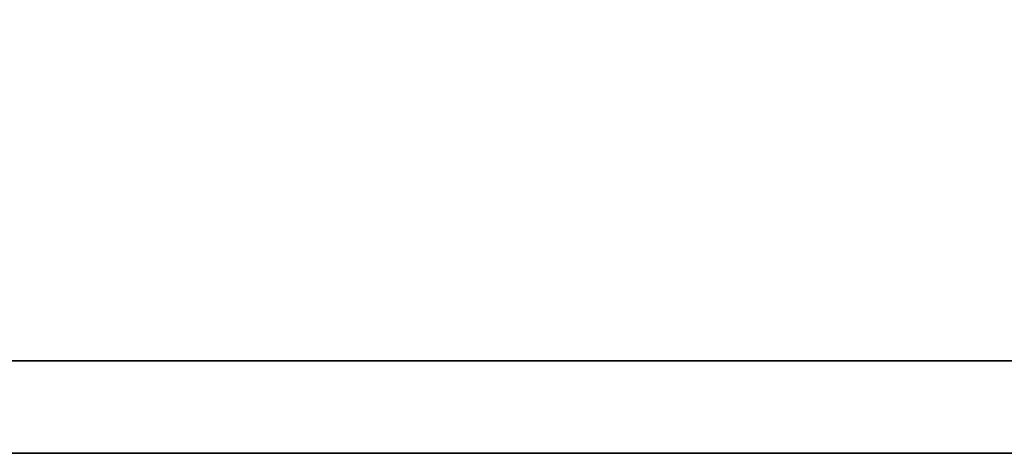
# Model space of a CAD drawing. Header units: millimetres. Extents: x -2774 to 3135, y -1571 to 860.
# Tile 382 of 625: x -647.79 to -645.36, y -1202.58 to -1201.51. Entities that reach past the tile are written whole.
import ezdxf

# ---------------------------------------------------------------- set-up
doc = ezdxf.new("R2010")
doc.units = ezdxf.units.MM
doc.layers.add('DIM', color=4, linetype='CONTINUOUS')
doc.layers.add('layer 1', color=7, linetype='CONTINUOUS')

# ---------------------------------------------------------------- blocks, each defined once
blk = doc.blocks.new('TBI MOTION logo(完整正式版)')
at = {"layer": 'layer 1', "color": 22, "lineweight": 35}
blk.add_open_spline([(75.90875, -9.47875), (75.90875, -9.47875), (75.90875, -12.28625), (75.90875, -12.28625), (75.90875, -12.28625), (75.90875, -12.28625), (75.90875, -12.47875), (75.90875, -12.47875), (75.90875, -12.47875), (75.90875, -12.47875), (75.71625, -12.47875), (75.71625, -12.47875), (75.71625, -12.47875), (75.71625, -12.47875), (-88.32875, -12.47875), (-88.32875, -12.47875), (-88.32875, -12.47875), (-88.32875, -12.47875), (-88.32875, -13.29375), (-88.32875, -13.29375), (-88.32875, -13.29375), (-88.32875, -13.29375), (82.89125, -13.29375), (82.89125, -13.29375), (82.89125, -13.29375), (82.89125, -13.29375), (75.90875, -9.47875), (75.90875, -9.47875)], degree=3, knots=[0, 0, 0, 0, 0.1428571, 0.1428571, 0.1428571, 0.1428572, 0.2857143, 0.2857143, 0.2857143, 0.2857143, 0.4285714, 0.4285714, 0.4285714, 0.4285714, 0.5714286, 0.5714286, 0.5714286, 0.5714286, 0.7142857, 0.7142857, 0.7142857, 0.7142857, 0.8571429, 0.8571429, 0.8571429, 0.8571429, 1, 1, 1, 1], dxfattribs=at)

msp = doc.modelspace()

# ---------------------------------------------------------------- block references
at = {"layer": 'DIM', "color": 7, "xscale": 0.2802190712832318, "yscale": 0.2802190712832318, "zscale": 0.2802190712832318}
msp.add_blockref('TBI MOTION logo(完整正式版)', (-628.1847, -1198.8543), dxfattribs=at)

doc.saveas('drawing.dxf')
